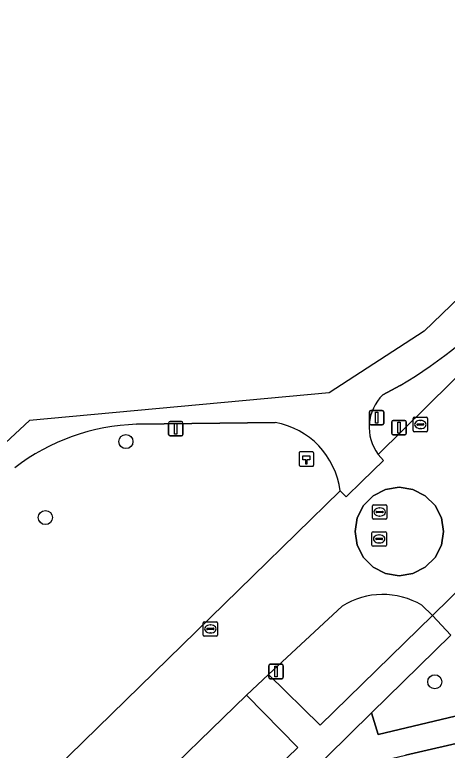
# Model space of a CAD drawing. Extents: x 156412 to 157779, y 382335 to 383768.
# Drawn here: x 156602.4 to 156632.4, y 383487.9 to 383538.9 of the extents above; entities that cross this region are included whole.
import ezdxf

# ---------------------------------------------------------------- set-up
doc = ezdxf.new("R2010")
doc.units = 0
for name, color, linetype in [('IMGEO_Berm_groen', 7, 'Continuous'), ('IMGEO_Boom', 7, 'Continuous'), ('IMGEO_Erf', 7, 'Continuous'), ('IMGEO_Fietspad_gesloten', 7, 'Continuous'), ('IMGEO_Groenvoorziening', 7, 'Continuous'), ('IMGEO_Hectometerpaal', 7, 'Continuous'), ('IMGEO_Kolk', 7, 'Continuous'), ('IMGEO_Lichtmast', 7, 'Continuous'), ('IMGEO_Parkeervlak_open', 7, 'Continuous'), ('IMGEO_Rijbaan_lokaal_gesloten', 7, 'Continuous'), ('IMGEO_Rijbaan_lokaal_open', 7, 'Continuous'), ('IMGEO_Rioolput', 7, 'Continuous'), ('IMGEO_Verkeersbordpaal', 7, 'Continuous'), ('IMGEO_Voetpad_open', 7, 'Continuous')]:
    doc.layers.add(name, color=color, linetype=linetype)

msp = doc.modelspace()

# ---------------------------------------------------------------- linework, layer by layer
at = {"layer": 'IMGEO_Berm_groen'}
for points in [[(156627.625, 383508.439), (156637.799, 383518.481), (156657.593, 383537.803), (156684.28, 383563.801)], [(156629.157, 383513.224), (156627.952, 383512.578)], [(156625.136, 383497.925), (156620.043, 383493.178), (156623.61, 383489.655), (156631.395, 383497.263)], [(156631.395, 383497.263), (156630.653, 383497.982)], [(156632.679, 383495.907), (156627.161, 383490.507), (156627.629, 383489.015), (156640.335, 383492.053)]]:
    msp.add_lwpolyline(points, dxfattribs=at)
for centre, radius, start, end in [((156611.549, 383542.864), 34.475, 300.7129, 317.2005), ((156630.195, 383510.318), 3.184, 134.7874, 216.1781), ((156627.942, 383493.394), 5.329, 59.4186, 121.7653)]:
    msp.add_arc(centre, radius, start, end, dxfattribs=at)
at = {"layer": 'IMGEO_Boom'}
for centre in [(156610.155, 383509.33), (156604.573, 383504.064), (156631.556, 383492.672)]:
    msp.add_circle(centre, 0.489, dxfattribs=at)
at = {"layer": 'IMGEO_Erf'}
msp.add_lwpolyline([(156694.668, 383502.605), (156683.376, 383499.999), (156629.52, 383487.573)], dxfattribs=at)
at = {"layer": 'IMGEO_Fietspad_gesloten'}
for points in [[(156718.529, 383593.076), (156756.788, 383606.815), (156756.95, 383606.409), (156762.235, 383608.234), (156762.023, 383608.69), (156777.661, 383614.33), (156789.633, 383619.235), (156792.615, 383620.412), (156794.876, 383621.304), (156796.919, 383622.11), (156798.99, 383622.927), (156800.697, 383623.601), (156799.677, 383625.357), (156769.434, 383613.143), (156760.462, 383609.915), (156711.894, 383592.437), (156699.212, 383582.923), (156630.813, 383517.001), (156624.233, 383512.706), (156603.465, 383510.798), (156578.883, 383487.904), (156537.683, 383447.847)], [(156627.952, 383512.578), (156629.157, 383513.224)], [(156610.896, 383510.531), (156620.489, 383510.661)], [(156624.994, 383505.919), (156625.418, 383505.504), (156626.504, 383506.563), (156628.004, 383508.027), (156627.625, 383508.439)]]:
    msp.add_lwpolyline(points, dxfattribs=at)
for centre, radius, start, end in [((156611.549, 383542.864), 34.475, 300.7129, 317.2005), ((156630.195, 383510.318), 3.184, 134.7874, 216.1781), ((156611.356, 383495.882), 14.657, 91.8, 127.426), ((156619.516, 383505.226), 5.522, 7.2132, 79.8504)]:
    msp.add_arc(centre, radius, start, end, dxfattribs=at)
at = {"layer": 'IMGEO_Groenvoorziening'}
for points in [[(156620.489, 383510.661), (156610.896, 383510.531)], [(156618.942, 383499.999), (156624.994, 383505.919)], [(156598.349, 383504.256), (156542.01, 383449.623), (156551.961, 383435.966), (156552.562, 383435.148), (156555.302, 383437.826), (156618.942, 383499.999)]]:
    msp.add_lwpolyline(points, dxfattribs=at)
for centre, radius, start, end in [((156611.356, 383495.882), 14.657, 91.8, 127.426), ((156619.516, 383505.226), 5.522, 7.2132, 79.8504)]:
    msp.add_arc(centre, radius, start, end, dxfattribs=at)
at = {"layer": 'IMGEO_Hectometerpaal'}
for p, q in [((156622.164, 383508.539), (156622.164, 383507.698)), ((156622.164, 383508.539), (156622.164, 383507.698)), ((156623.08, 383508.623), (156622.239, 383508.623)), ((156623.08, 383508.623), (156622.239, 383508.623)), ((156623.164, 383507.707), (156623.164, 383508.548)), ((156623.164, 383507.707), (156623.164, 383508.548)), ((156622.248, 383507.623), (156623.089, 383507.623)), ((156622.248, 383507.623), (156623.089, 383507.623))]:
    msp.add_line(p, q, dxfattribs=at)
msp.add_lwpolyline([(156622.689, 383507.767), (156622.629, 383507.767), (156622.629, 383508.072), (156622.409, 383508.072), (156622.409, 383508.341), (156622.909, 383508.341), (156622.909, 383508.072), (156622.689, 383508.072), (156622.689, 383507.767)], dxfattribs=at)
for centre, start, end in [((156622.242, 383508.545), 92.4484, 184.2845), ((156622.242, 383508.545), 92.4484, 184.2845), ((156623.086, 383508.545), 2.4484, 94.2845), ((156623.086, 383508.545), 2.4484, 94.2845), ((156622.242, 383507.701), 182.4484, 274.2845), ((156622.242, 383507.701), 182.4484, 274.2845), ((156623.086, 383507.701), 272.4484, 4.2845), ((156623.086, 383507.701), 272.4484, 4.2845)]:
    msp.add_arc(centre, 0.0779, start, end, dxfattribs=at)
at = {"layer": 'IMGEO_Kolk'}
for p, q in [((156630.058, 383510.091), (156630.058, 383510.943)), ((156630.133, 383511.017), (156630.985, 383511.017)), ((156630.546, 383510.797), (156630.571, 383510.797)), ((156631.059, 383510.943), (156631.059, 383510.091)), ((156630.317, 383510.511), (156630.317, 383510.523)), ((156630.755, 383510.474), (156630.357, 383510.474)), ((156630.36, 383510.56), (156630.758, 383510.56)), ((156630.569, 383510.237), (156630.544, 383510.237)), ((156630.801, 383510.523), (156630.801, 383510.511)), ((156630.985, 383510.017), (156630.133, 383510.017)), ((156615.506, 383495.91), (156615.506, 383496.762)), ((156615.581, 383496.836), (156616.433, 383496.836)), ((156615.994, 383496.616), (156616.019, 383496.616)), ((156616.507, 383496.762), (156616.507, 383495.91)), ((156615.765, 383496.33), (156615.765, 383496.342)), ((156616.203, 383496.293), (156615.805, 383496.293)), ((156615.808, 383496.379), (156616.206, 383496.379)), ((156616.017, 383496.056), (156615.992, 383496.056)), ((156616.249, 383496.342), (156616.249, 383496.33)), ((156616.433, 383495.836), (156615.581, 383495.836))]:
    msp.add_line(p, q, dxfattribs=at)
for points in [[(156630.058, 383510.091), (156630.058, 383510.943)], [(156630.133, 383511.017), (156630.985, 383511.017)], [(156631.059, 383510.943), (156631.059, 383510.091)], [(156630.985, 383510.017), (156630.133, 383510.017)], [(156615.506, 383495.91), (156615.506, 383496.762)], [(156615.581, 383496.836), (156616.433, 383496.836)], [(156616.507, 383496.762), (156616.507, 383495.91)], [(156616.433, 383495.836), (156615.581, 383495.836)]]:
    msp.add_lwpolyline(points, dxfattribs=at)
for centre, radius, start, end in [((156630.135, 383510.941), 0.0765, 91.552, 178.448), ((156630.135, 383510.941), 0.0765, 91.552, 178.448), ((156630.983, 383510.941), 0.0765, 1.552, 88.448), ((156630.983, 383510.941), 0.0765, 1.552, 88.448), ((156630.357, 383510.52), 0.0403, 85.8775, 175.7526), ((156630.354, 383510.51), 0.0366, 178.938, 274.7102), ((156630.758, 383510.517), 0.043, 264.8664, 352.4533), ((156630.762, 383510.522), 0.0386, 1.7309, 96.639), ((156630.135, 383510.093), 0.0765, 181.552, 268.448), ((156630.135, 383510.093), 0.0765, 181.552, 268.448), ((156630.983, 383510.093), 0.0765, 271.552, 358.448), ((156630.983, 383510.093), 0.0765, 271.552, 358.448), ((156615.583, 383496.76), 0.0765, 91.552, 178.448), ((156615.583, 383496.76), 0.0765, 91.552, 178.448), ((156616.431, 383496.76), 0.0765, 1.552, 88.448), ((156616.431, 383496.76), 0.0765, 1.552, 88.448), ((156615.583, 383495.912), 0.0765, 181.552, 268.448), ((156615.583, 383495.912), 0.0765, 181.552, 268.448), ((156615.805, 383496.339), 0.0403, 85.8775, 175.7526), ((156615.802, 383496.329), 0.0366, 178.938, 274.7102), ((156616.206, 383496.336), 0.043, 264.8664, 352.4533), ((156616.21, 383496.341), 0.0386, 1.7309, 96.639), ((156616.431, 383495.912), 0.0765, 271.552, 358.448), ((156616.431, 383495.912), 0.0765, 271.552, 358.448)]:
    msp.add_arc(centre, radius, start, end, dxfattribs=at)
for centre, major_axis, ratio, start_param, end_param in [((156630.545, 383510.517), (-0.387, 0.002), 0.722429, 4.712389, 7.853982), ((156630.57, 383510.517), (-0.39, 0.002), 0.717154, 1.570796, 4.712389), ((156615.993, 383496.336), (-0.387, 0.002), 0.722429, 4.712389, 7.853982), ((156616.018, 383496.336), (-0.39, 0.002), 0.717154, 1.570796, 4.712389)]:
    msp.add_ellipse(centre, major_axis=major_axis, ratio=ratio, start_param=start_param, end_param=end_param, dxfattribs=at)
at = {"layer": 'IMGEO_Lichtmast'}
for p, q in [((156613.211, 383510.721), (156614.001, 383510.721)), ((156614.001, 383510.721), (156613.211, 383510.721)), ((156628.584, 383509.899), (156628.584, 383510.699)), ((156628.584, 383510.699), (156628.584, 383509.899)), ((156628.684, 383510.799), (156629.474, 383510.799)), ((156629.474, 383510.799), (156628.684, 383510.799)), ((156629.574, 383510.699), (156629.574, 383509.899)), ((156629.574, 383509.899), (156629.574, 383510.699)), ((156613.111, 383509.821), (156613.111, 383510.621)), ((156613.111, 383510.621), (156613.111, 383509.821)), ((156614.101, 383510.621), (156614.101, 383509.821)), ((156614.101, 383509.821), (156614.101, 383510.621)), ((156614.001, 383509.721), (156613.211, 383509.721)), ((156613.211, 383509.721), (156614.001, 383509.721)), ((156629.474, 383509.799), (156628.684, 383509.799)), ((156628.684, 383509.799), (156629.474, 383509.799)), ((156620.157, 383493.885), (156620.947, 383493.885)), ((156620.947, 383493.885), (156620.157, 383493.885)), ((156620.057, 383492.985), (156620.057, 383493.785)), ((156620.057, 383493.785), (156620.057, 383492.985)), ((156621.047, 383493.785), (156621.047, 383492.985)), ((156621.047, 383492.985), (156621.047, 383493.785)), ((156620.947, 383492.885), (156620.157, 383492.885)), ((156620.157, 383492.885), (156620.947, 383492.885))]:
    msp.add_line(p, q, dxfattribs=at)
for points in [[(156629.004, 383510.674), (156629.154, 383510.674), (156629.154, 383509.924), (156629.004, 383509.924), (156629.004, 383510.674)], [(156613.531, 383510.596), (156613.681, 383510.596), (156613.681, 383509.846), (156613.531, 383509.846), (156613.531, 383510.596)], [(156620.477, 383493.76), (156620.627, 383493.76), (156620.627, 383493.01), (156620.477, 383493.01), (156620.477, 383493.76)]]:
    msp.add_lwpolyline(points, dxfattribs=at)
for centre, start, end in [((156613.211, 383510.621), 90, 180), ((156613.211, 383510.621), 90, 180), ((156614.001, 383510.621), 0, 90), ((156614.001, 383510.621), 360, 90), ((156628.684, 383510.699), 90, 180), ((156628.684, 383510.699), 90, 180), ((156629.474, 383510.699), 0, 90), ((156629.474, 383510.699), 360, 90), ((156613.211, 383509.821), 180, 270), ((156613.211, 383509.821), 180, 270), ((156614.001, 383509.821), 270, 0), ((156614.001, 383509.821), 270, 0), ((156628.684, 383509.899), 180, 270), ((156628.684, 383509.899), 180, 270), ((156629.474, 383509.899), 270, 0), ((156629.474, 383509.899), 270, 0), ((156620.157, 383493.785), 90, 180), ((156620.157, 383493.785), 90, 180), ((156620.947, 383493.785), 0, 90), ((156620.947, 383493.785), 360, 90), ((156620.157, 383492.985), 180, 270), ((156620.157, 383492.985), 180, 270), ((156620.947, 383492.985), 270, 0), ((156620.947, 383492.985), 270, 0)]:
    msp.add_arc(centre, 0.1, start, end, dxfattribs=at)
at = {"layer": 'IMGEO_Parkeervlak_open'}
msp.add_lwpolyline([(156611.195, 383484.63), (156614.755, 383481.014), (156622.058, 383488.119), (156618.506, 383491.745)], close=True, dxfattribs=at)
at = {"layer": 'IMGEO_Rijbaan_lokaal_gesloten'}
for points in [[(156684.28, 383563.801), (156657.593, 383537.803), (156637.799, 383518.481), (156627.625, 383508.439), (156628.004, 383508.027), (156626.504, 383506.563), (156625.418, 383505.504), (156624.994, 383505.919), (156618.942, 383499.999), (156555.302, 383437.826)], [(156630.653, 383497.982), (156631.395, 383497.263), (156634.999, 383500.795)], [(156637.017, 383498.679), (156636.298, 383499.428), (156635.755, 383499.999), (156634.999, 383500.795), (156631.395, 383497.263), (156632.679, 383495.907)], [(156565.337, 383439.991), (156573.51, 383447.987), (156580.769, 383455.069), (156592.083, 383466.046), (156596.746, 383470.557), (156604.999, 383478.631), (156611.195, 383484.63), (156618.506, 383491.745), (156620.043, 383493.178), (156625.136, 383497.925)]]:
    msp.add_lwpolyline(points, dxfattribs=at)
msp.add_lwpolyline([(156629.098, 383500.03), (156628.15, 383500.181), (156627.294, 383500.616), (156626.616, 383501.295), (156626.18, 383502.15), (156626.03, 383503.098), (156626.18, 383504.046), (156626.616, 383504.901), (156627.294, 383505.58), (156628.15, 383506.016), (156629.098, 383506.166), (156630.046, 383506.016), (156630.901, 383505.58), (156631.58, 383504.901), (156632.015, 383504.046), (156632.165, 383503.098), (156632.015, 383502.15), (156631.58, 383501.295), (156630.901, 383500.616), (156630.046, 383500.181)], close=True, dxfattribs=at)
msp.add_arc((156627.942, 383493.394), 5.329, 59.4186, 121.7653, dxfattribs=at)
at = {"layer": 'IMGEO_Rijbaan_lokaal_open'}
msp.add_lwpolyline([(156629.098, 383500.03), (156630.046, 383500.181), (156630.901, 383500.616), (156631.58, 383501.295), (156632.015, 383502.15), (156632.165, 383503.098), (156632.015, 383504.046), (156631.58, 383504.901), (156630.901, 383505.58), (156630.046, 383506.016), (156629.098, 383506.166), (156628.15, 383506.016), (156627.294, 383505.58), (156626.616, 383504.901), (156626.18, 383504.046), (156626.03, 383503.098), (156626.18, 383502.15), (156626.616, 383501.295), (156627.294, 383500.616), (156628.15, 383500.181)], close=True, dxfattribs=at)
at = {"layer": 'IMGEO_Rioolput'}
for p, q in [((156627.239, 383504.022), (156627.239, 383504.874)), ((156627.314, 383504.948), (156628.166, 383504.948)), ((156627.727, 383504.728), (156627.752, 383504.728)), ((156628.24, 383504.874), (156628.24, 383504.022)), ((156627.498, 383504.442), (156627.498, 383504.454)), ((156627.936, 383504.405), (156627.538, 383504.405)), ((156627.541, 383504.491), (156627.939, 383504.491)), ((156627.75, 383504.168), (156627.725, 383504.168)), ((156627.982, 383504.454), (156627.982, 383504.442)), ((156628.166, 383503.948), (156627.314, 383503.948)), ((156627.276, 383503.081), (156628.128, 383503.081)), ((156627.201, 383502.155), (156627.201, 383503.007)), ((156627.46, 383502.575), (156627.46, 383502.587)), ((156627.898, 383502.538), (156627.5, 383502.538)), ((156627.503, 383502.624), (156627.901, 383502.624)), ((156627.689, 383502.861), (156627.714, 383502.861)), ((156627.944, 383502.587), (156627.944, 383502.575)), ((156628.202, 383503.007), (156628.202, 383502.155)), ((156628.128, 383502.081), (156627.276, 383502.081)), ((156627.712, 383502.301), (156627.687, 383502.301))]:
    msp.add_line(p, q, dxfattribs=at)
for points in [[(156627.239, 383504.022), (156627.239, 383504.874)], [(156627.314, 383504.948), (156628.166, 383504.948)], [(156628.24, 383504.874), (156628.24, 383504.022)], [(156628.166, 383503.948), (156627.314, 383503.948)], [(156627.276, 383503.081), (156628.128, 383503.081)], [(156627.201, 383502.155), (156627.201, 383503.007)], [(156628.202, 383503.007), (156628.202, 383502.155)], [(156628.128, 383502.081), (156627.276, 383502.081)]]:
    msp.add_lwpolyline(points, dxfattribs=at)
for centre, radius, start, end in [((156627.316, 383504.872), 0.0765, 91.552, 178.448), ((156627.316, 383504.872), 0.0765, 91.552, 178.448), ((156628.164, 383504.872), 0.0765, 1.552, 88.448), ((156628.164, 383504.872), 0.0765, 1.552, 88.448), ((156627.538, 383504.451), 0.0403, 85.8775, 175.7526), ((156627.535, 383504.441), 0.0366, 178.938, 274.7102), ((156627.939, 383504.448), 0.043, 264.8664, 352.4533), ((156627.943, 383504.453), 0.0386, 1.7309, 96.639), ((156627.316, 383504.024), 0.0765, 181.552, 268.448), ((156627.316, 383504.024), 0.0765, 181.552, 268.448), ((156628.164, 383504.024), 0.0765, 271.552, 358.448), ((156628.164, 383504.024), 0.0765, 271.552, 358.448), ((156627.278, 383503.005), 0.0765, 91.552, 178.448), ((156627.278, 383503.005), 0.0765, 91.552, 178.448), ((156628.126, 383503.005), 0.0765, 1.552, 88.448), ((156628.126, 383503.005), 0.0765, 1.552, 88.448), ((156627.5, 383502.584), 0.0403, 85.8775, 175.7526), ((156627.497, 383502.574), 0.0366, 178.938, 274.7102), ((156627.901, 383502.581), 0.043, 264.8664, 352.4533), ((156627.905, 383502.586), 0.0386, 1.7309, 96.639), ((156627.278, 383502.157), 0.0765, 181.552, 268.448), ((156627.278, 383502.157), 0.0765, 181.552, 268.448), ((156628.126, 383502.157), 0.0765, 271.552, 358.448), ((156628.126, 383502.157), 0.0765, 271.552, 358.448)]:
    msp.add_arc(centre, radius, start, end, dxfattribs=at)
for centre, major_axis, ratio, start_param, end_param in [((156627.726, 383504.448), (-0.387, 0.002), 0.722429, 4.712389, 7.853982), ((156627.751, 383504.448), (-0.39, 0.002), 0.717154, 1.570796, 4.712389), ((156627.688, 383502.581), (-0.387, 0.002), 0.722429, 4.712389, 7.853982), ((156627.713, 383502.581), (-0.39, 0.002), 0.717154, 1.570796, 4.712389)]:
    msp.add_ellipse(centre, major_axis=major_axis, ratio=ratio, start_param=start_param, end_param=end_param, dxfattribs=at)
at = {"layer": 'IMGEO_Verkeersbordpaal'}
for p, q in [((156627.029, 383510.59), (156627.029, 383511.39)), ((156627.029, 383511.39), (156627.029, 383510.59)), ((156627.129, 383511.49), (156627.919, 383511.49)), ((156627.919, 383511.49), (156627.129, 383511.49)), ((156628.019, 383511.39), (156628.019, 383510.59)), ((156628.019, 383510.59), (156628.019, 383511.39)), ((156627.919, 383510.49), (156627.129, 383510.49)), ((156627.129, 383510.49), (156627.919, 383510.49))]:
    msp.add_line(p, q, dxfattribs=at)
msp.add_lwpolyline([(156627.449, 383511.365), (156627.599, 383511.365), (156627.599, 383510.615), (156627.449, 383510.615), (156627.449, 383511.365)], dxfattribs=at)
for centre, start, end in [((156627.129, 383511.39), 90, 180), ((156627.129, 383511.39), 90, 180), ((156627.919, 383511.39), 0, 90), ((156627.919, 383511.39), 360, 90), ((156627.129, 383510.59), 180, 270), ((156627.129, 383510.59), 180, 270), ((156627.919, 383510.59), 270, 0), ((156627.919, 383510.59), 270, 0)]:
    msp.add_arc(centre, 0.1, start, end, dxfattribs=at)
at = {"layer": 'IMGEO_Voetpad_open'}
for points in [[(156683.376, 383499.999), (156694.668, 383502.605), (156696.01, 383502.915), (156699.907, 383503.798), (156771.694, 383520.38), (156771.262, 383522.255), (156735.362, 383513.992), (156720.615, 383510.598), (156697.342, 383505.193), (156674.811, 383500), (156640.335, 383492.053), (156627.629, 383489.015), (156627.161, 383490.507), (156622.542, 383485.969), (156624.082, 383486.329), (156628.164, 383487.26), (156629.52, 383487.573)], [(156622.542, 383485.969), (156627.161, 383490.507), (156632.679, 383495.907), (156631.395, 383497.263), (156623.61, 383489.655), (156620.043, 383493.178), (156618.506, 383491.745), (156622.058, 383488.119), (156614.755, 383481.014), (156608.574, 383474.97), (156600.234, 383466.877), (156595.677, 383462.431), (156584.372, 383451.419), (156577.144, 383444.373), (156568.938, 383436.39), (156564.927, 383432.5), (156561.388, 383429.052), (156560.601, 383428.286), (156560.176, 383427.867), (156562.297, 383427.345)]]:
    msp.add_lwpolyline(points, close=True, dxfattribs=at)

doc.saveas('drawing.dxf')
